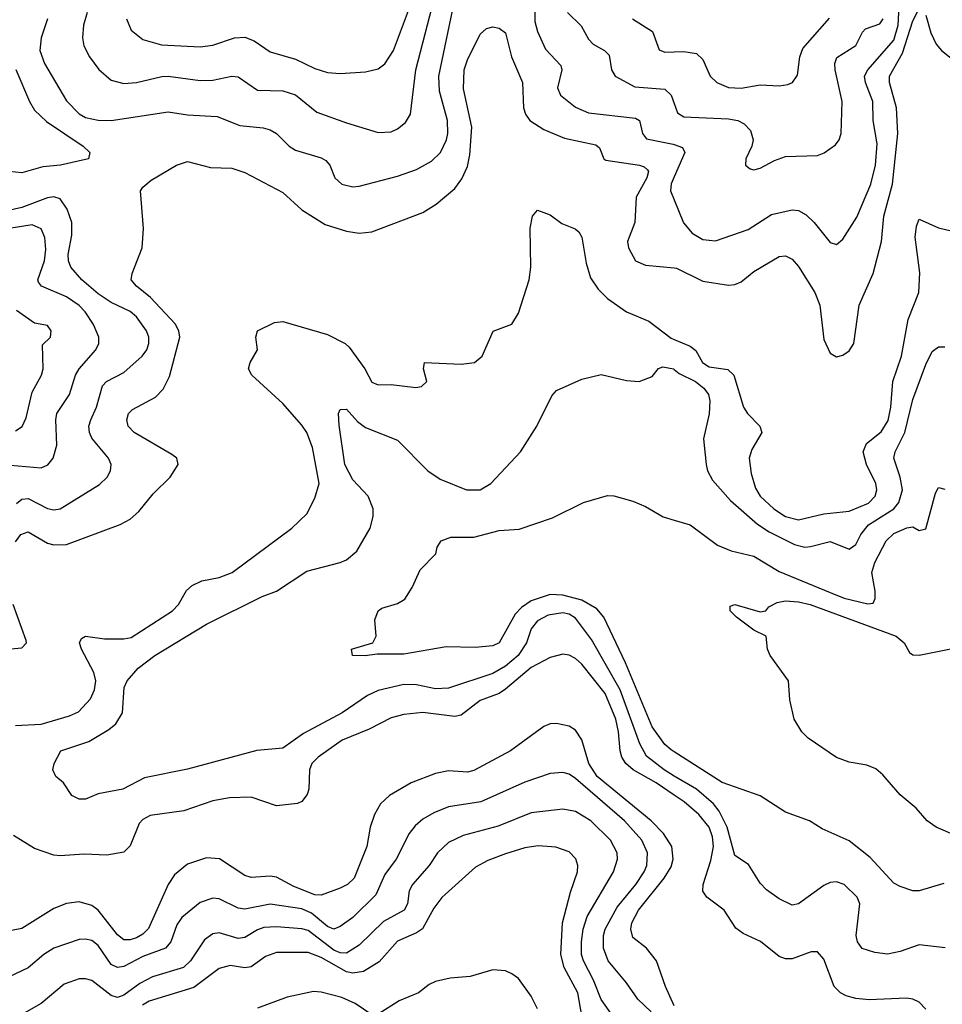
# Model space of a CAD drawing. Header units: inches. Extents: x 1308407 to 1441228, y 959628 to 1036311.
# Tile 392 of 656: x 1367943 to 1370842, y 1012314 to 1015407. Entities that reach past the tile are written whole.
import ezdxf

# ---------------------------------------------------------------- set-up
doc = ezdxf.new("R2010")
doc.units = ezdxf.units.IN
doc.header["$MEASUREMENT"] = 0
doc.layers.add('B3061', color=7, linetype='Continuous')
doc.layers.add('B3071', color=7, linetype='Continuous')

msp = doc.modelspace()

# ---------------------------------------------------------------- linework, layer by layer
at = {"layer": 'B3061', "color": 5}
for points, elevation in [([(1368155.3, 1015430), (1368143.2, 1015390), (1368140.5, 1015350), (1368144.8, 1015324.8), (1368162, 1015290), (1368191.2, 1015251.2), (1368230, 1015217.2), (1368270, 1015206.4), (1368310, 1015210.1), (1368390, 1015228.5), (1368410, 1015229.6), (1368510, 1015215.8), (1368550, 1015217.2), (1368610, 1015230.1), (1368630, 1015227.7), (1368690, 1015186.1), (1368770, 1015183.5), (1368810, 1015171.4), (1368877, 1015117), (1368970, 1015083.5), (1369070, 1015053.2), (1369110, 1015055), (1369130, 1015063.9), (1369155.8, 1015084.2), (1369171.2, 1015110), (1369187.4, 1015250), (1369275.5, 1015590)], 3060), ([(1368030.6, 1015410), (1368010.6, 1015350), (1368006.6, 1015310), (1368021.1, 1015270), (1368090, 1015152.3), (1368130, 1015111.7), (1368150, 1015100.4), (1368190, 1015091.1), (1368230, 1015090.1), (1368410, 1015117.2), (1368470, 1015108.5), (1368563.2, 1015103.2), (1368634.6, 1015074.6), (1368707.7, 1015067.7), (1368730, 1015061.4), (1368750, 1015049.2), (1368790.1, 1015010.1), (1368810, 1014997), (1368890, 1014973.6), (1368905, 1014965), (1368918, 1014950), (1368933.4, 1014910), (1368955.5, 1014890), (1368990, 1014882.5), (1369010, 1014884), (1369130, 1014915.5), (1369190, 1014937), (1369237.4, 1014962.6), (1369264.9, 1014990), (1369283.9, 1015030), (1369288.4, 1015050), (1369287, 1015090), (1369262.6, 1015182.6), (1369260.3, 1015230), (1369313.7, 1015486.3)], 3040), ([(1369562, 1015450), (1369561.7, 1015401.7), (1369570.4, 1015370.4), (1369595.2, 1015315.1), (1369643, 1015263), (1369646.8, 1015250), (1369633.5, 1015193.5), (1369642.6, 1015170), (1369690, 1015132.5), (1369730, 1015114.5), (1369877.9, 1015097.9), (1369891, 1015090), (1369900.1, 1015050), (1369912.7, 1015032.7), (1369996.6, 1015016.6), (1370000, 1015015.2)], 3040), ([(1368278.3, 1015410), (1368293.8, 1015373.8), (1368330, 1015344.6), (1368388.7, 1015328.7), (1368510, 1015321.9), (1368550, 1015326.8), (1368618.4, 1015350), (1368650, 1015352), (1368680.3, 1015340.3), (1368730, 1015306.4), (1368810, 1015283.4), (1368870, 1015253.5), (1368910, 1015241), (1368950, 1015237.9), (1369030, 1015243.5), (1369070, 1015252.7), (1369090, 1015268.4), (1369117.8, 1015310), (1369164.3, 1015435.7)], 3080), ([(1369664.3, 1015430), (1369707.4, 1015387.4), (1369730, 1015346.4), (1369745.6, 1015330), (1369780.2, 1015310), (1369795.4, 1015295.4), (1369803.2, 1015250), (1369814.7, 1015230), (1369876.5, 1015196.5), (1369970, 1015189.4), (1369990.5, 1015170.5), (1370000, 1015143.5)], 3060), ([(1367930, 1013766.4), (1367946.3, 1013790), (1367970, 1013797.8), (1368030, 1013762.5), (1368050, 1013757.4), (1368090, 1013757.9), (1368258.8, 1013821.2), (1368290, 1013838.4), (1368317.4, 1013862.6), (1368362.7, 1013917.3), (1368416, 1013970), (1368440.5, 1014010), (1368436.3, 1014030), (1368421.2, 1014041.2), (1368302.5, 1014110), (1368284, 1014130), (1368279.4, 1014150), (1368285.3, 1014170), (1368297.8, 1014182.2), (1368370, 1014221), (1368393.7, 1014246.3), (1368413.4, 1014286.6), (1368446.1, 1014410), (1368442.9, 1014430), (1368431.2, 1014451.2), (1368354.4, 1014534.4), (1368309.8, 1014570), (1368293.8, 1014590), (1368296.1, 1014610), (1368328.3, 1014690), (1368331.6, 1014751.6), (1368322.7, 1014870), (1368330, 1014881), (1368356.6, 1014903.4), (1368436, 1014950), (1368470, 1014961.3), (1368543.1, 1014943.1), (1368610, 1014941), (1368650, 1014927.6), (1368770, 1014864.7), (1368830.1, 1014810.1), (1368903.3, 1014763.3), (1368970, 1014742.8), (1369010, 1014737), (1369050, 1014740.6), (1369210, 1014801.3), (1369252, 1014828), (1369310, 1014876.8), (1369332.7, 1014907.3), (1369350, 1014945.5), (1369357.5, 1014982.5), (1369363.8, 1015070), (1369338, 1015190), (1369339.6, 1015250), (1369350, 1015281.5), (1369390, 1015362), (1369410, 1015379), (1369430, 1015384.4), (1369450, 1015380.8), (1369470, 1015366), (1369488.3, 1015290), (1369523.4, 1015210), (1369526.3, 1015130), (1369532.1, 1015110), (1369546.6, 1015090), (1369590, 1015061.8), (1369655.3, 1015035.3), (1369753.6, 1015013.6), (1369764.7, 1015004.7), (1369778.5, 1014970), (1369785.4, 1014965.4), (1369890.4, 1014950), (1369905.4, 1014945.4), (1369915.9, 1014935.9), (1369918.6, 1014930), (1369914.1, 1014910), (1369880.3, 1014850), (1369876.2, 1014770), (1369853.1, 1014710), (1369855.9, 1014690), (1369877.8, 1014650), (1369910, 1014635.5), (1370000, 1014627.6)], 3020), ([(1369869.2, 1015410), (1369931.2, 1015370), (1369953, 1015313), (1369970, 1015305), (1370000, 1015306.3)], 3080), ([(1367931, 1015251), (1367974.1, 1015150), (1367990, 1015122.9), (1368027.5, 1015087.5), (1368142, 1015010), (1368163.1, 1014990), (1368158.8, 1014970), (1368071, 1014950), (1368015.4, 1014944.6), (1367950, 1014925.6), (1367910, 1014929.8)], 3020), ([(1370000, 1014914), (1369990, 1014891.1), (1369988.4, 1014870), (1370000, 1014841.5)], 3040), ([(1367933.3, 1013886.7), (1367950, 1013901.3), (1367970, 1013902.7), (1368030, 1013871.9), (1368050, 1013867.8), (1368070, 1013870.8), (1368193.3, 1013946.7), (1368218.2, 1013970), (1368228.7, 1013990), (1368230.8, 1014010), (1368222.5, 1014030), (1368170, 1014092.4), (1368162.2, 1014110), (1368160.2, 1014130), (1368166.2, 1014150), (1368184.1, 1014190), (1368203.4, 1014256.6), (1368216.2, 1014270), (1368270, 1014298.7), (1368327.8, 1014350), (1368342.3, 1014370), (1368349, 1014390), (1368349.1, 1014410), (1368342, 1014430), (1368310, 1014473.9), (1368290.5, 1014490.5), (1368230, 1014518.9), (1368190, 1014545.7), (1368138.7, 1014590), (1368103.9, 1014630), (1368095.9, 1014650), (1368095.8, 1014670), (1368107, 1014730), (1368107, 1014770), (1368092, 1014812), (1368070, 1014844.2), (1368050.8, 1014850.8), (1368030, 1014847.8), (1367950, 1014817.6), (1367890, 1014803.2)], 3040), ([(1367930, 1013190.1), (1368010, 1013194.3), (1368099.6, 1013220.4), (1368127.4, 1013232.6), (1368166, 1013274), (1368178.2, 1013301.8), (1368181.9, 1013330), (1368175.9, 1013355.9), (1368137.1, 1013430), (1368130.9, 1013450), (1368137, 1013463), (1368150, 1013470.2), (1368210, 1013461.8), (1368270, 1013462.2), (1368293.3, 1013466.7), (1368423.4, 1013550), (1368442.2, 1013570), (1368466.7, 1013613.4), (1368485.4, 1013630), (1368515.5, 1013644.5), (1368570, 1013654.4), (1368610.9, 1013670), (1368798, 1013810), (1368845.4, 1013854.6), (1368870, 1013903.7), (1368884.2, 1013950), (1368863.3, 1014063.3), (1368845.4, 1014110), (1368830, 1014133.3), (1368770, 1014201.7), (1368672.9, 1014290), (1368661.8, 1014310), (1368667.4, 1014330), (1368689.8, 1014370), (1368685, 1014410), (1368689.9, 1014430.1), (1368743.7, 1014456.3), (1368770, 1014459.4), (1368910, 1014418), (1368965.8, 1014390), (1368978.2, 1014378.2), (1369027.6, 1014310), (1369050, 1014268.7), (1369070, 1014260.2), (1369110, 1014261.5), (1369188.1, 1014251.9), (1369205.4, 1014254.6), (1369222.7, 1014270), (1369211.5, 1014310), (1369215.3, 1014330), (1369330, 1014324.7), (1369372.3, 1014330), (1369396.3, 1014350), (1369430.9, 1014429.1), (1369490, 1014450.4), (1369510, 1014485.5), (1369543.6, 1014590), (1369548.8, 1014630), (1369547.6, 1014752.4), (1369554.7, 1014790), (1369570, 1014808.4), (1369610, 1014794.2), (1369646.6, 1014766.6), (1369688.7, 1014750), (1369700.3, 1014740.3), (1369710, 1014724.4), (1369722.7, 1014642.7), (1369736.2, 1014596.2), (1369760.4, 1014560.4), (1369790, 1014531), (1369850, 1014489.4), (1369919.7, 1014459.7), (1369990, 1014406.7), (1370000, 1014402.4)], 2980), ([(1367890.5, 1014009.5), (1368010, 1013999), (1368031.5, 1014008.5), (1368048, 1014030), (1368060.2, 1014070), (1368056.4, 1014150), (1368060.2, 1014170), (1368099.9, 1014230), (1368118.7, 1014290), (1368129.9, 1014310), (1368182.4, 1014370), (1368191.2, 1014390), (1368192, 1014410), (1368174.5, 1014450), (1368149.1, 1014489.1), (1368130, 1014509.4), (1368090, 1014536.7), (1368011.9, 1014570), (1368002.4, 1014582.4), (1367999.6, 1014590), (1368021.2, 1014650), (1368025.3, 1014685.3), (1368022.5, 1014722.5), (1368010, 1014750.6), (1367982.3, 1014762.3), (1367890, 1014748.1)], 3060), ([(1367930, 1014115.9), (1367951.2, 1014128.8), (1367963.4, 1014156.6), (1367982.6, 1014237.4), (1368011.1, 1014290), (1368016.4, 1014310), (1368014.7, 1014385.3), (1368039.5, 1014410), (1368041.6, 1014430), (1368030, 1014446.6), (1367990, 1014454), (1367933.5, 1014493.5)], 3080), ([(1370000, 1013031), (1369967.9, 1013050), (1369913.1, 1013093.1), (1369891.7, 1013131.7), (1369830, 1013302.1), (1369739.9, 1013459.9), (1369690, 1013526.7), (1369670, 1013539.1), (1369650, 1013543.7), (1369603.3, 1013536.7), (1369570, 1013518.5), (1369550, 1013493.8), (1369535.5, 1013450), (1369509.3, 1013410), (1369470, 1013376), (1369430, 1013352.7), (1369290, 1013307), (1369250, 1013305.2), (1369190, 1013317.3), (1369150, 1013318.9), (1369070, 1013299.7), (1369036.1, 1013283.9), (1368955.9, 1013230), (1368835.3, 1013164.7), (1368770, 1013118.4), (1368688.6, 1013111.4), (1368470, 1013052.8), (1368335, 1013025), (1368267.3, 1012990), (1368190, 1012975.1), (1368150, 1012958.7), (1368130, 1012958.4), (1368107, 1012970), (1368080.9, 1013010), (1368057, 1013030), (1368047.3, 1013050), (1368051.5, 1013070), (1368072.7, 1013110), (1368160.8, 1013139.2), (1368223.3, 1013176.7), (1368244.8, 1013195.2), (1368266.2, 1013230), (1368271.1, 1013308.9), (1368280.8, 1013330), (1368315.4, 1013370), (1368368, 1013410), (1368530, 1013507.9), (1368704.6, 1013595.4), (1368750, 1013611.4), (1368845.5, 1013674.5), (1368950, 1013701.5), (1368970, 1013710.2), (1369002.3, 1013737.7), (1369044.2, 1013810), (1369053.6, 1013846.4), (1369053.6, 1013870), (1369038, 1013910), (1368990, 1013961.5), (1368964.8, 1014010), (1368946.8, 1014133.2), (1368944.7, 1014170), (1368950, 1014182.8), (1368970, 1014183.8), (1369004.9, 1014144.9), (1369030, 1014126.2), (1369130, 1014086.3), (1369226, 1013990), (1369264.1, 1013964.1), (1369346.8, 1013930), (1369390, 1013930.2), (1369424, 1013950), (1369516.8, 1014050), (1369567.7, 1014130), (1369614.9, 1014225.1), (1369630, 1014242), (1369710, 1014277.6), (1369770, 1014293), (1369850, 1014274), (1369890, 1014270.8), (1369930, 1014286), (1369950, 1014311.3), (1369963.6, 1014316.4), (1369997.1, 1014310), (1370000, 1014307.7)], 2960), ([(1370000, 1013107.3), (1369990, 1013113.7), (1369969.9, 1013130), (1369930, 1013185.4), (1369846.9, 1013386.9), (1369778.5, 1013530), (1369756.4, 1013556.4), (1369710, 1013583.6), (1369650, 1013599.6), (1369610, 1013601.5), (1369550, 1013581), (1369519.6, 1013560.4), (1369500, 1013540), (1369450.1, 1013450), (1369430, 1013439.9), (1369374.6, 1013434.6), (1369283.4, 1013436.6), (1369150, 1013413.8), (1369066.6, 1013413.4), (1369028.3, 1013408.3), (1368989, 1013410), (1368985.2, 1013430), (1369052.7, 1013450), (1369062.7, 1013470), (1369058.6, 1013521.4), (1369069, 1013550), (1369081.2, 1013558.8), (1369130, 1013572.7), (1369153.2, 1013586.8), (1369176.8, 1013623.2), (1369201.5, 1013678.5), (1369250.9, 1013729.1), (1369255.1, 1013750), (1369267, 1013770), (1369298.2, 1013781.8), (1369370, 1013781.8), (1369450, 1013802.5), (1369512.9, 1013807.1), (1369617.6, 1013842.4), (1369714.5, 1013890), (1369790, 1013912.3), (1369810, 1013911.6), (1369870, 1013894.3), (1369910, 1013877.8), (1369965.4, 1013845.4), (1370000, 1013835.1)], 2940), ([(1367891.6, 1013428.4), (1367950, 1013434.3), (1367963.9, 1013450), (1367963.1, 1013456.9), (1367922.4, 1013570)], 3020), ([(1370000, 1012971.1), (1369942.6, 1013010), (1369871.3, 1013050), (1369847.7, 1013070), (1369835.2, 1013090), (1369829.7, 1013109.7), (1369825.1, 1013170), (1369816.2, 1013210), (1369783.3, 1013290), (1369710, 1013382.8), (1369690, 1013400.2), (1369670, 1013410.5), (1369650, 1013414.4), (1369610, 1013403.6), (1369550, 1013371.7), (1369470, 1013303.4), (1369449.3, 1013290.7), (1369390, 1013267.9), (1369330, 1013222.2), (1369310, 1013218.1), (1369210, 1013230.8), (1369150, 1013224.1), (1369110, 1013213.8), (1369041.5, 1013178.5), (1368956.3, 1013143.7), (1368880.6, 1013090), (1368861, 1013070), (1368853.6, 1013050), (1368851.5, 1012990), (1368846.8, 1012973.2), (1368830, 1012950.6), (1368815.5, 1012944.5), (1368750, 1012937.4), (1368670, 1012964.9), (1368602.4, 1012962.4), (1368550, 1012953.3), (1368458.7, 1012921.3), (1368352.9, 1012907.1), (1368330, 1012894.9), (1368318.5, 1012881.5), (1368290, 1012812.1), (1368270, 1012791.7), (1368217.2, 1012782.8), (1368145.8, 1012785.8), (1368070, 1012779.9), (1368050, 1012782.7), (1367990, 1012802.9), (1367923.9, 1012843.9)], 2980), ([(1370000, 1012309.5), (1369972.2, 1012370), (1369943.9, 1012450), (1369912.3, 1012490), (1369870, 1012524.1), (1369863.9, 1012550), (1369867.1, 1012570), (1369887.2, 1012610), (1369968.2, 1012710), (1369990, 1012745.9), (1369996.8, 1012770), (1369991.9, 1012810), (1369966.2, 1012850), (1369927.1, 1012890), (1369757.4, 1013030), (1369731.6, 1013070), (1369710, 1013145.1), (1369690, 1013174.8), (1369670, 1013187.3), (1369630, 1013196), (1369610, 1013195.2), (1369590, 1013187), (1369485.2, 1013110), (1369370, 1013048.4), (1369350, 1013042.8), (1369290, 1013047.7), (1369250, 1013039.3), (1369172.7, 1013010), (1369104.9, 1012970), (1369076.3, 1012943.7), (1369057.6, 1012910), (1369044.3, 1012870), (1369034.2, 1012810), (1368993.6, 1012710), (1368973.4, 1012690), (1368950, 1012678.6), (1368890, 1012656.9), (1368870, 1012658), (1368804.2, 1012684.2), (1368750, 1012713.1), (1368730, 1012716.6), (1368670, 1012712.1), (1368650, 1012718.1), (1368571.2, 1012771.2), (1368530, 1012774.1), (1368470, 1012753.9), (1368430, 1012720.7), (1368409.4, 1012690.6), (1368348.1, 1012551.9), (1368330, 1012533.7), (1368310, 1012523), (1368290, 1012516.1), (1368270, 1012516.6), (1368250, 1012532.6), (1368190, 1012609.9), (1368170, 1012624.4), (1368130, 1012635.4), (1368090, 1012630.4), (1368050, 1012614.4), (1367950, 1012552.2), (1367890, 1012540.6)], 3020), ([(1369927.3, 1012290), (1369885.4, 1012330), (1369850, 1012381.6), (1369792.5, 1012450), (1369777.4, 1012490), (1369777.6, 1012530), (1369782.4, 1012550), (1369821, 1012619), (1369879.4, 1012690), (1369905.7, 1012730), (1369914.1, 1012750), (1369916.3, 1012790), (1369897.9, 1012830), (1369843.2, 1012890), (1369690, 1013023.4), (1369670, 1013036.9), (1369650, 1013042.4), (1369610, 1013038.9), (1369530, 1013011.9), (1369392, 1012950), (1369290, 1012934.5), (1369244.1, 1012915.9), (1369210, 1012895.9), (1369185.5, 1012874.5), (1369167.1, 1012850), (1369125.9, 1012770), (1369090, 1012721.5), (1369061.9, 1012658.1), (1368990, 1012586.7), (1368950, 1012558.4), (1368930, 1012550.4), (1368910, 1012558.2), (1368860.1, 1012600.1), (1368830, 1012613.5), (1368730, 1012628), (1368650, 1012612.7), (1368630, 1012615.8), (1368570, 1012645.5), (1368550, 1012646.8), (1368510, 1012633.3), (1368452.9, 1012587.1), (1368436.3, 1012563.7), (1368418.2, 1012510), (1368401.6, 1012490), (1368330, 1012463.9), (1368270, 1012432.8), (1368250, 1012429), (1368230, 1012439), (1368190, 1012498.4), (1368170, 1012513.9), (1368150, 1012518.8), (1368130, 1012517.7), (1368050, 1012489.9), (1368018.9, 1012470), (1367970, 1012428.5), (1367910, 1012399.9)], 3040), ([(1369827.5, 1012247.5), (1369770, 1012329), (1369746.5, 1012390), (1369714.6, 1012450), (1369708.6, 1012470), (1369708, 1012510), (1369713.6, 1012550), (1369726.1, 1012590), (1369808.8, 1012730), (1369821.9, 1012770), (1369820.2, 1012790), (1369799.6, 1012830), (1369738.1, 1012890), (1369690, 1012919.6), (1369650, 1012926.6), (1369550, 1012915.6), (1369446.1, 1012873.9), (1369336.3, 1012843.7), (1369290, 1012822.3), (1369255.5, 1012790), (1369229.5, 1012750), (1369177.4, 1012690), (1369167.3, 1012670), (1369161.7, 1012630), (1369150.8, 1012610), (1369086.5, 1012573.5), (1369010, 1012499.4), (1368970, 1012474.2), (1368950, 1012475.7), (1368930, 1012483.6), (1368850, 1012545.3), (1368830, 1012551.3), (1368750, 1012556.9), (1368710, 1012554.8), (1368690, 1012547.8), (1368650, 1012523.6), (1368630, 1012520.6), (1368570, 1012537.9), (1368550, 1012535.3), (1368523.4, 1012516.6), (1368479.6, 1012450), (1368457.3, 1012430), (1368360.1, 1012399.9), (1368320.9, 1012379.1), (1368270, 1012342.6), (1368250, 1012335.5), (1368230, 1012341.3), (1368170, 1012388.8), (1368150, 1012394.3), (1368130, 1012393.4), (1368082.8, 1012377.2), (1368010, 1012316.5), (1367950, 1012282.1)], 3060), ([(1369714, 1012254), (1369696.9, 1012350), (1369654, 1012430), (1369643.4, 1012470), (1369648.4, 1012570), (1369673.4, 1012666.6), (1369696.3, 1012730), (1369696.8, 1012750), (1369690.4, 1012770.4), (1369670, 1012792.7), (1369627.5, 1012807.5), (1369572.1, 1012812.1), (1369530, 1012805), (1369470, 1012786.8), (1369414.5, 1012765.5), (1369375.8, 1012744.2), (1369270, 1012649.9), (1369244.3, 1012615.7), (1369208.6, 1012551.4), (1369190, 1012538.8), (1369130, 1012512.5), (1369072.6, 1012447.4), (1369023.2, 1012416.8), (1368990, 1012412), (1368970, 1012415.5), (1368890, 1012460.9), (1368850, 1012476.3), (1368750, 1012476.6), (1368715.5, 1012464.5), (1368670, 1012431.4), (1368650, 1012428.7), (1368604.7, 1012435.3), (1368570, 1012426.8), (1368490, 1012367.1), (1368350, 1012324), (1368328.8, 1012311.2)], 3080), ([(1369570, 1012299.8), (1369550, 1012339.8), (1369510, 1012394.6), (1369490, 1012409.8), (1369470, 1012418.7), (1369430, 1012422.2), (1369358.4, 1012401.6), (1369295.8, 1012395.8), (1369250, 1012385.6), (1369230, 1012376.1), (1369196.5, 1012350), (1369135, 1012325), (1369070, 1012282.6)], 3120), ([(1369050, 1012281.2), (1368996.7, 1012316.7), (1368955.1, 1012335.1), (1368890, 1012352.5), (1368866.2, 1012353.8), (1368783.2, 1012336.8), (1368690, 1012301.8)], 3120)]:
    msp.add_lwpolyline(points, dxfattribs=dict(at, elevation=elevation))
at = {"layer": 'B3071', "color": 5}
for points, elevation in [([(1370000, 1014841.5), (1370029.4, 1014769.4), (1370056.1, 1014736.1), (1370090, 1014716.9), (1370130, 1014712), (1370231.8, 1014748.2), (1370305.2, 1014794.8), (1370370.1, 1014810.1), (1370390, 1014807.5), (1370414.2, 1014794.2), (1370439.3, 1014770), (1370490, 1014707), (1370510, 1014700.4), (1370530, 1014717.6), (1370573.3, 1014786.8), (1370617.2, 1014890), (1370632.1, 1014950), (1370637.3, 1015017.3), (1370624.8, 1015090), (1370623.4, 1015150), (1370600.8, 1015210), (1370598.2, 1015230), (1370608.7, 1015250), (1370690, 1015342.5), (1370703.9, 1015390), (1370708.9, 1015490)], 3040), ([(1370000, 1014627.6), (1370007, 1014627), (1370090, 1014585.2), (1370170, 1014572.9), (1370190, 1014575), (1370210, 1014583.9), (1370250, 1014615.8), (1370330, 1014662.9), (1370350, 1014665.4), (1370370, 1014655), (1370390, 1014632.1), (1370441.7, 1014550), (1370457.7, 1014510), (1370470, 1014402.8), (1370490, 1014359.1), (1370510, 1014348.4), (1370530, 1014353.4), (1370550, 1014366.5), (1370564.5, 1014390), (1370580.5, 1014510), (1370624.8, 1014610), (1370651.5, 1014710), (1370658.1, 1014790), (1370685.2, 1014890), (1370702.1, 1015050), (1370698.8, 1015130), (1370676.1, 1015210), (1370676.4, 1015230), (1370717.5, 1015302.5), (1370750, 1015403.2), (1370770, 1015442.6)], 3020), ([(1370000, 1015306.3), (1370030, 1015307.7), (1370070, 1015300.5), (1370090, 1015282.6), (1370112.6, 1015230), (1370133.7, 1015210), (1370170, 1015194), (1370210, 1015192), (1370270, 1015202.1), (1370330, 1015199.3), (1370356.5, 1015203.5), (1370371.1, 1015210), (1370386.8, 1015233.2), (1370394.4, 1015290), (1370403.8, 1015316.2), (1370488, 1015412)], 3080), ([(1370790, 1015421.6), (1370805.9, 1015365.9), (1370822.6, 1015330), (1370840.2, 1015310), (1370890.1, 1015270.1)], 3020), ([(1370000, 1015143.5), (1370010, 1015114.9), (1370030, 1015102.2), (1370170, 1015096.1), (1370199.5, 1015090), (1370219.7, 1015079.7), (1370239.4, 1015059.4), (1370248.1, 1015030), (1370243.6, 1015010), (1370224.4, 1014970), (1370224, 1014950), (1370238.5, 1014938.5), (1370250, 1014935.5), (1370270, 1014940.4), (1370315.4, 1014964.6), (1370350, 1014976.9), (1370450, 1014980.2), (1370471.5, 1014988.5), (1370506.4, 1015013.6), (1370518, 1015030), (1370524.4, 1015050), (1370527.1, 1015150), (1370505.1, 1015250), (1370504.3, 1015270), (1370511.2, 1015288.8), (1370570, 1015326), (1370591.6, 1015368.4), (1370601.2, 1015378.8), (1370645.7, 1015394.3), (1370656.5, 1015410)], 3060), ([(1370000, 1015015.2), (1370025.3, 1015005.3), (1370033.2, 1014990), (1370000, 1014914)], 3040), ([(1370000, 1014402.4), (1370050, 1014381.1), (1370068.1, 1014368.1), (1370089, 1014330), (1370110, 1014316.9), (1370167.8, 1014307.8), (1370186.7, 1014290), (1370217.8, 1014190), (1370230.2, 1014170), (1370269.1, 1014130), (1370274.9, 1014110), (1370243.2, 1014056.8), (1370235, 1014030), (1370241.5, 1013981.5), (1370255, 1013935), (1370270.2, 1013910), (1370312.9, 1013870), (1370350, 1013845.9), (1370390, 1013835.6), (1370470, 1013854.4), (1370550, 1013863.3), (1370610, 1013888.3), (1370631.4, 1013910), (1370636.2, 1013930), (1370633.6, 1013950), (1370604.5, 1014010), (1370594, 1014050), (1370604.3, 1014075.7), (1370650, 1014112.6), (1370672.2, 1014147.8), (1370681, 1014190), (1370686.9, 1014270), (1370713.8, 1014350), (1370734.9, 1014465.1), (1370768.5, 1014550), (1370771.4, 1014611.4), (1370756.5, 1014723.5), (1370761.4, 1014758.6), (1370770, 1014780.3), (1370830, 1014753.7), (1370910, 1014734.6)], 2980), ([(1370000, 1014307.7), (1370015.3, 1014295.3), (1370066.7, 1014270), (1370092.9, 1014250), (1370107.1, 1014230), (1370111.7, 1014210), (1370110, 1014168.7), (1370092.3, 1014090), (1370099.8, 1014010), (1370104.1, 1013990), (1370120.1, 1013960.1), (1370176.7, 1013896.7), (1370261.8, 1013821.8), (1370298, 1013798), (1370377.9, 1013757.9), (1370410, 1013750.5), (1370428.3, 1013751.7), (1370490, 1013768.2), (1370550, 1013743.5), (1370570, 1013758.5), (1370586.2, 1013790), (1370610, 1013820.7), (1370689.9, 1013870), (1370705.6, 1013890), (1370717, 1013930), (1370709.6, 1013969.6), (1370689.9, 1014030), (1370694, 1014050), (1370724.5, 1014110), (1370750, 1014213.7), (1370790, 1014324.4), (1370810, 1014364.4), (1370830, 1014379.5), (1370850, 1014379.3)], 2960), ([(1370000, 1013835.1), (1370050, 1013820.2), (1370135.9, 1013755.9), (1370178.3, 1013738.3), (1370250, 1013721.4), (1370330, 1013673.6), (1370490, 1013607.2), (1370534, 1013590), (1370608.2, 1013571.8), (1370625.4, 1013574.6), (1370631.1, 1013588.9), (1370631.3, 1013611.3), (1370620.4, 1013670), (1370630, 1013701.6), (1370665.5, 1013770), (1370690, 1013793.2), (1370730.4, 1013810.4), (1370750, 1013814), (1370770, 1013802.8), (1370790, 1013807.3), (1370820.6, 1013919.4), (1370830, 1013938), (1370850, 1013932.7)], 2940), ([(1370884, 1012844), (1370822.9, 1012870), (1370795.1, 1012890), (1370759.6, 1012930), (1370710, 1012971.5), (1370655.1, 1013035.1), (1370633.5, 1013053.5), (1370605.2, 1013065.2), (1370550, 1013075), (1370510, 1013089), (1370420.9, 1013150), (1370400.9, 1013170), (1370377, 1013210), (1370363.1, 1013270), (1370358.4, 1013330), (1370300.9, 1013410), (1370292.7, 1013430), (1370289.2, 1013470), (1370249.7, 1013489.7), (1370195.1, 1013530), (1370175.1, 1013550), (1370175.3, 1013564.7), (1370190.2, 1013570.2), (1370270, 1013546.4), (1370288, 1013550), (1370297.2, 1013562.8), (1370323.3, 1013576.7), (1370350, 1013581.3), (1370390, 1013578.6), (1370427.3, 1013570), (1370696.8, 1013470), (1370722.5, 1013450), (1370739.3, 1013419.3), (1370750, 1013411.7), (1370770, 1013410.7), (1370869.4, 1013430.6)], 2920), ([(1370846.7, 1012693.3), (1370770, 1012669.9), (1370750, 1012670.7), (1370710, 1012683.6), (1370690, 1012694), (1370615.5, 1012775.5), (1370550, 1012827.4), (1370464.7, 1012864.7), (1370425.2, 1012890), (1370350, 1012917.7), (1370270, 1012968.7), (1370150, 1013010.5), (1370000, 1013107.3)], 2940), ([(1370851.6, 1012491.6), (1370770, 1012500.5), (1370710, 1012479.8), (1370670, 1012471.2), (1370630, 1012476.8), (1370590, 1012488.9), (1370575.4, 1012510), (1370571.2, 1012530), (1370583.5, 1012630), (1370574.7, 1012650), (1370533.7, 1012690), (1370510, 1012698.2), (1370490, 1012696.2), (1370470, 1012687.3), (1370390, 1012629.8), (1370370, 1012625.8), (1370330, 1012645.6), (1370290, 1012673.7), (1370270, 1012694.7), (1370233.6, 1012753.6), (1370190, 1012780.9), (1370165.7, 1012870), (1370140.7, 1012920.7), (1370123.6, 1012943.6), (1370069.7, 1012989.7), (1370000, 1013031)], 2960), ([(1370790, 1012298.7), (1370770, 1012320.3), (1370750, 1012329.8), (1370730, 1012332.9), (1370612.3, 1012327.7), (1370570, 1012332.2), (1370540.5, 1012340.5), (1370522, 1012350), (1370502.9, 1012370), (1370470, 1012456.2), (1370450, 1012478.3), (1370430, 1012478.7), (1370370, 1012456.5), (1370350, 1012456.8), (1370330, 1012464.1), (1370271.4, 1012511.4), (1370216.8, 1012536.8), (1370193.3, 1012553.3), (1370157.1, 1012610), (1370101.8, 1012650), (1370089.5, 1012669.5), (1370090.9, 1012690), (1370114.7, 1012765.3), (1370123.3, 1012810), (1370120.4, 1012840.4), (1370109.2, 1012870), (1370076.7, 1012910), (1370031.2, 1012950), (1370000, 1012971.1)], 2980)]:
    msp.add_lwpolyline(points, dxfattribs=dict(at, elevation=elevation))

doc.saveas('drawing.dxf')
